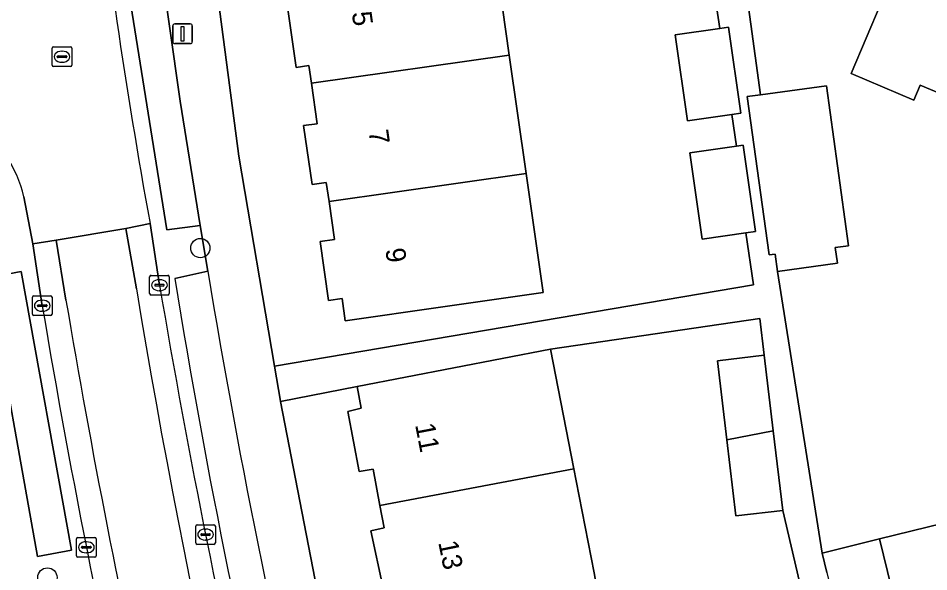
# Model space of a CAD drawing. Extents: x 162073 to 163043, y 381818 to 382561.
# Drawn here: x 162471.64 to 162517.92, y 382441.19 to 382469.34 of the extents above; entities that cross this region are included whole.
import ezdxf

# ---------------------------------------------------------------- set-up
doc = ezdxf.new("R2010")
doc.units = 0
for name, color, linetype in [('IMGEO_Boom', 7, 'Continuous'), ('IMGEO_Erf', 7, 'Continuous'), ('IMGEO_Fietspad_gesloten', 7, 'Continuous'), ('IMGEO_Kolk', 7, 'Continuous'), ('IMGEO_Lichtmast', 7, 'Continuous'), ('IMGEO_Pand', 7, 'Continuous'), ('IMGEO_Pand_nummerreeks', 7, 'Continuous'), ('IMGEO_Parkeervlak_open', 7, 'Continuous'), ('IMGEO_Rijbaan_lokaal_open', 7, 'Continuous'), ('IMGEO_Rioolput', 7, 'Continuous'), ('IMGEO_Voetpad_open', 7, 'Continuous')]:
    doc.layers.add(name, color=color, linetype=linetype)

msp = doc.modelspace()

# ---------------------------------------------------------------- linework, layer by layer
at = {"layer": 'IMGEO_Boom'}
for centre in [(162480.9, 382457.654), (162473.127, 382440.908)]:
    msp.add_circle(centre, 0.489, dxfattribs=at)
at = {"layer": 'IMGEO_Erf'}
for points in [[(162479.372, 382488.893), (162482.853, 382462.333), (162484.672, 382451.644), (162509.008, 382455.786), (162508.618, 382458.428), (162506.394, 382458.114), (162505.774, 382462.493), (162508.142, 382462.828), (162507.913, 382464.443), (162505.649, 382464.123), (162505.03, 382468.502), (162507.292, 382468.822), (162507.053, 382470.512)], [(162508.107, 382474.631), (162509.368, 382465.445), (162512.727, 382465.906), (162513.844, 382457.77), (162513.167, 382457.677), (162513.276, 382456.884), (162510.228, 382456.466), (162512.494, 382442.149), (162515.42, 382442.864), (162520.267, 382444.049)], [(162495.76, 382473.373), (162496.601, 382467.46), (162497.456, 382461.44), (162498.317, 382455.386), (162493.216, 382454.661), (162488.265, 382453.957), (162488.104, 382455.085), (162487.413, 382454.987), (162486.987, 382457.985), (162487.713, 382458.088), (162487.438, 382460.022), (162487.302, 382460.981), (162486.574, 382460.877), (162486.148, 382463.877), (162486.839, 382463.975), (162486.546, 382466.038), (162486.419, 382466.932), (162485.767, 382466.839), (162485.345, 382469.807)], [(162526.962, 382470.776), (162536.214, 382466.853), (162545.458, 382462.933), (162544.778, 382461.328), (162545.416, 382461.057), (162544.064, 382457.868), (162543.471, 382458.119), (162539.438, 382448.608), (162536.492, 382449.857), (162539.383, 382456.674), (162538.978, 382456.846), (162533.041, 382459.363), (162527.152, 382461.86), (162525.471, 382457.865), (162522.077, 382459.304), (162523.766, 382463.272), (162523.294, 382463.472), (162519.902, 382464.91), (162517.475, 382465.939), (162517.154, 382465.181), (162513.979, 382466.527), (162515.504, 382470.123)], [(162509.508, 382436.486), (162508.69, 382440.07), (162511.35, 382440.677), (162510.496, 382444.316), (162508.115, 382444.032), (162507.654, 382447.908), (162507.176, 382451.925), (162509.556, 382452.208), (162509.333, 382454.078), (162498.696, 382452.511), (162499.879, 382446.434), (162500, 382445.814), (162500.91, 382441.14), (162500.965, 382440.853), (162501.021, 382440.567)], [(162490.185, 382440.365), (162489.567, 382443.277), (162490.247, 382443.424), (162490.029, 382444.567), (162489.679, 382446.405), (162488.969, 382446.288), (162488.391, 382449.35), (162489.081, 382449.507), (162488.875, 382450.607), (162484.978, 382449.852), (162487.161, 382438.591)]]:
    msp.add_lwpolyline(points, dxfattribs=at)
at = {"layer": 'IMGEO_Fietspad_gesloten'}
for points in [[(162478.823, 382455.767), (162478.345, 382458.898), (162477.114, 382458.653), (162477.649, 382455.588)], [(162474.069, 382455.011), (162473.573, 382458.052), (162472.383, 382457.868), (162472.865, 382454.723)]]:
    msp.add_lwpolyline(points, dxfattribs=at)
for centre, radius, start, end in [((162879.668, 382521.72), 407.422, 189.34153, 202.81359), ((162943.06, 382534.978), 470.946, 189.68292, 192.89954), ((162907.131, 382527.984), 439.167, 189.56478, 195.66698), ((162903.346, 382526.998), 436.506, 189.53075, 193.07246)]:
    msp.add_arc(centre, radius, start, end, dxfattribs=at)
at = {"layer": 'IMGEO_Kolk'}
for p, q in [((162478.322, 382455.341), (162478.322, 382456.193)), ((162478.397, 382456.267), (162479.249, 382456.267)), ((162478.81, 382456.047), (162478.835, 382456.047)), ((162479.323, 382456.193), (162479.323, 382455.341)), ((162478.581, 382455.761), (162478.581, 382455.773)), ((162479.019, 382455.724), (162478.621, 382455.724)), ((162478.624, 382455.81), (162479.022, 382455.81)), ((162478.833, 382455.487), (162478.808, 382455.487)), ((162479.065, 382455.773), (162479.065, 382455.761)), ((162472.364, 382454.297), (162472.364, 382455.149)), ((162472.439, 382455.223), (162473.291, 382455.223)), ((162472.852, 382455.003), (162472.877, 382455.003)), ((162473.365, 382455.149), (162473.365, 382454.297)), ((162479.249, 382455.267), (162478.397, 382455.267)), ((162472.623, 382454.717), (162472.623, 382454.729)), ((162473.061, 382454.68), (162472.663, 382454.68)), ((162472.666, 382454.766), (162473.064, 382454.766)), ((162472.875, 382454.443), (162472.85, 382454.443)), ((162473.107, 382454.729), (162473.107, 382454.717)), ((162473.291, 382454.223), (162472.439, 382454.223)), ((162480.664, 382442.663), (162480.664, 382443.515)), ((162480.739, 382443.589), (162481.591, 382443.589)), ((162481.152, 382443.369), (162481.177, 382443.369)), ((162481.665, 382443.515), (162481.665, 382442.663)), ((162474.682, 382442.94), (162475.534, 382442.94)), ((162480.923, 382443.083), (162480.923, 382443.095)), ((162481.361, 382443.046), (162480.963, 382443.046)), ((162480.966, 382443.132), (162481.364, 382443.132)), ((162481.407, 382443.095), (162481.407, 382443.083)), ((162474.607, 382442.014), (162474.607, 382442.866)), ((162474.866, 382442.434), (162474.866, 382442.446)), ((162474.909, 382442.483), (162475.307, 382442.483)), ((162475.095, 382442.72), (162475.12, 382442.72)), ((162475.35, 382442.446), (162475.35, 382442.434)), ((162475.608, 382442.866), (162475.608, 382442.014)), ((162481.591, 382442.589), (162480.739, 382442.589)), ((162481.175, 382442.809), (162481.15, 382442.809)), ((162475.304, 382442.397), (162474.906, 382442.397)), ((162475.118, 382442.16), (162475.093, 382442.16)), ((162475.534, 382441.94), (162474.682, 382441.94))]:
    msp.add_line(p, q, dxfattribs=at)
for points in [[(162478.322, 382455.341), (162478.322, 382456.193)], [(162478.397, 382456.267), (162479.249, 382456.267)], [(162479.323, 382456.193), (162479.323, 382455.341)], [(162472.364, 382454.297), (162472.364, 382455.149)], [(162472.439, 382455.223), (162473.291, 382455.223)], [(162473.365, 382455.149), (162473.365, 382454.297)], [(162479.249, 382455.267), (162478.397, 382455.267)], [(162473.291, 382454.223), (162472.439, 382454.223)], [(162480.664, 382442.663), (162480.664, 382443.515)], [(162480.739, 382443.589), (162481.591, 382443.589)], [(162481.665, 382443.515), (162481.665, 382442.663)], [(162474.682, 382442.94), (162475.534, 382442.94)], [(162474.607, 382442.014), (162474.607, 382442.866)], [(162475.608, 382442.866), (162475.608, 382442.014)], [(162481.591, 382442.589), (162480.739, 382442.589)], [(162475.534, 382441.94), (162474.682, 382441.94)]]:
    msp.add_lwpolyline(points, dxfattribs=at)
for centre, radius, start, end in [((162478.399, 382456.191), 0.0765, 91.552, 178.448), ((162478.399, 382456.191), 0.0765, 91.552, 178.448), ((162479.247, 382456.191), 0.0765, 1.552, 88.448), ((162479.247, 382456.191), 0.0765, 1.552, 88.448), ((162478.621, 382455.77), 0.0403, 85.8775, 175.7526), ((162478.618, 382455.76), 0.0366, 178.938, 274.7102), ((162479.022, 382455.767), 0.043, 264.8664, 352.4533), ((162479.026, 382455.772), 0.0386, 1.7309, 96.639), ((162472.441, 382455.147), 0.0765, 91.552, 178.448), ((162472.441, 382455.147), 0.0765, 91.552, 178.448), ((162473.289, 382455.147), 0.0765, 1.552, 88.448), ((162473.289, 382455.147), 0.0765, 1.552, 88.448), ((162478.399, 382455.343), 0.0765, 181.552, 268.448), ((162478.399, 382455.343), 0.0765, 181.552, 268.448), ((162479.247, 382455.343), 0.0765, 271.552, 358.448), ((162479.247, 382455.343), 0.0765, 271.552, 358.448), ((162472.663, 382454.726), 0.0403, 85.8775, 175.7526), ((162472.66, 382454.716), 0.0366, 178.938, 274.7102), ((162473.064, 382454.723), 0.043, 264.8664, 352.4533), ((162473.068, 382454.728), 0.0386, 1.7309, 96.639), ((162472.441, 382454.299), 0.0765, 181.552, 268.448), ((162472.441, 382454.299), 0.0765, 181.552, 268.448), ((162473.289, 382454.299), 0.0765, 271.552, 358.448), ((162473.289, 382454.299), 0.0765, 271.552, 358.448), ((162480.741, 382443.513), 0.0765, 91.552, 178.448), ((162480.741, 382443.513), 0.0765, 91.552, 178.448), ((162481.589, 382443.513), 0.0765, 1.552, 88.448), ((162481.589, 382443.513), 0.0765, 1.552, 88.448), ((162474.684, 382442.864), 0.0765, 91.552, 178.448), ((162474.684, 382442.864), 0.0765, 91.552, 178.448), ((162475.532, 382442.864), 0.0765, 1.552, 88.448), ((162475.532, 382442.864), 0.0765, 1.552, 88.448), ((162480.963, 382443.092), 0.0403, 85.8775, 175.7526), ((162480.96, 382443.082), 0.0366, 178.938, 274.7102), ((162481.364, 382443.089), 0.043, 264.8664, 352.4533), ((162481.368, 382443.094), 0.0386, 1.7309, 96.639), ((162474.906, 382442.443), 0.0403, 85.8775, 175.7526), ((162474.903, 382442.433), 0.0366, 178.938, 274.7102), ((162475.307, 382442.44), 0.043, 264.8664, 352.4533), ((162475.311, 382442.445), 0.0386, 1.7309, 96.639), ((162480.741, 382442.665), 0.0765, 181.552, 268.448), ((162480.741, 382442.665), 0.0765, 181.552, 268.448), ((162481.589, 382442.665), 0.0765, 271.552, 358.448), ((162481.589, 382442.665), 0.0765, 271.552, 358.448), ((162474.684, 382442.016), 0.0765, 181.552, 268.448), ((162474.684, 382442.016), 0.0765, 181.552, 268.448), ((162475.532, 382442.016), 0.0765, 271.552, 358.448), ((162475.532, 382442.016), 0.0765, 271.552, 358.448)]:
    msp.add_arc(centre, radius, start, end, dxfattribs=at)
for centre, major_axis, ratio, start_param, end_param in [((162478.809, 382455.767), (-0.387, 0.002), 0.722429, 4.712389, 7.853982), ((162478.834, 382455.767), (-0.39, 0.002), 0.717154, 1.570796, 4.712389), ((162472.851, 382454.723), (-0.387, 0.002), 0.722429, 4.712389, 7.853982), ((162472.876, 382454.723), (-0.39, 0.002), 0.717154, 1.570796, 4.712389), ((162481.151, 382443.089), (-0.387, 0.002), 0.722429, 4.712389, 7.853982), ((162481.176, 382443.089), (-0.39, 0.002), 0.717154, 1.570796, 4.712389), ((162475.094, 382442.44), (-0.387, 0.002), 0.722429, 4.712389, 7.853982), ((162475.119, 382442.44), (-0.39, 0.002), 0.717154, 1.570796, 4.712389)]:
    msp.add_ellipse(centre, major_axis=major_axis, ratio=ratio, start_param=start_param, end_param=end_param, dxfattribs=at)
at = {"layer": 'IMGEO_Lichtmast'}
for p, q in [((162479.499, 382468.148), (162479.499, 382468.948)), ((162479.499, 382468.948), (162479.499, 382468.148)), ((162479.599, 382469.048), (162480.389, 382469.048)), ((162480.389, 382469.048), (162479.599, 382469.048)), ((162480.489, 382468.948), (162480.489, 382468.148)), ((162480.489, 382468.148), (162480.489, 382468.948)), ((162480.389, 382468.048), (162479.599, 382468.048)), ((162479.599, 382468.048), (162480.389, 382468.048))]:
    msp.add_line(p, q, dxfattribs=at)
msp.add_lwpolyline([(162479.919, 382468.923), (162480.069, 382468.923), (162480.069, 382468.173), (162479.919, 382468.173), (162479.919, 382468.923)], dxfattribs=at)
for centre, start, end in [((162479.599, 382468.948), 90, 180), ((162479.599, 382468.948), 90, 180), ((162480.389, 382468.948), 0, 90), ((162480.389, 382468.948), 360, 90), ((162479.599, 382468.148), 180, 270), ((162479.599, 382468.148), 180, 270), ((162480.389, 382468.148), 270, 0), ((162480.389, 382468.148), 270, 0)]:
    msp.add_arc(centre, 0.1, start, end, dxfattribs=at)
at = {"layer": 'IMGEO_Pand'}
for points in [[(162526.962, 382470.776), (162528.109, 382473.481), (162523.506, 382475.432), (162522.33, 382472.659), (162517.456, 382474.726), (162515.504, 382470.123), (162513.979, 382466.527), (162517.154, 382465.181), (162517.475, 382465.939), (162519.902, 382464.91), (162523.294, 382463.472), (162523.766, 382463.272)], [(162486.546, 382466.038), (162496.601, 382467.46), (162495.76, 382473.373), (162485.723, 382471.954), (162486.015, 382469.902), (162485.345, 382469.807), (162485.767, 382466.839), (162486.419, 382466.932)], [(162507.748, 382468.887), (162507.292, 382468.822), (162505.03, 382468.502), (162505.649, 382464.123), (162507.913, 382464.443), (162508.367, 382464.507)], [(162486.546, 382466.038), (162486.839, 382463.975), (162486.148, 382463.877), (162486.574, 382460.877), (162487.302, 382460.981), (162487.438, 382460.022), (162497.456, 382461.44), (162496.601, 382467.46)], [(162509.368, 382465.445), (162508.697, 382465.353), (162509.802, 382457.303), (162510.108, 382457.345), (162510.228, 382456.466), (162513.276, 382456.884), (162513.167, 382457.677), (162513.844, 382457.77), (162512.727, 382465.906)], [(162508.492, 382462.878), (162508.142, 382462.828), (162505.774, 382462.493), (162506.394, 382458.114), (162508.618, 382458.428), (162509.111, 382458.498)], [(162487.438, 382460.022), (162487.713, 382458.088), (162486.987, 382457.985), (162487.413, 382454.987), (162488.104, 382455.085), (162488.265, 382453.957), (162493.216, 382454.661), (162498.317, 382455.386), (162497.456, 382461.44)], [(162490.029, 382444.567), (162499.879, 382446.434), (162498.696, 382452.511), (162493.784, 382451.559), (162488.875, 382450.607), (162489.081, 382449.507), (162488.391, 382449.35), (162488.969, 382446.288), (162489.679, 382446.405)], [(162510.015, 382448.355), (162509.556, 382452.208), (162507.176, 382451.925), (162507.654, 382447.908)], [(162510.015, 382448.355), (162507.654, 382447.908), (162508.115, 382444.032), (162510.496, 382444.316)], [(162500.91, 382441.14), (162500, 382445.814), (162499.879, 382446.434), (162490.029, 382444.567), (162490.247, 382443.424), (162489.567, 382443.277), (162490.185, 382440.365), (162490.806, 382440.532), (162491.298, 382438.362), (162500, 382440.335), (162501.021, 382440.567), (162500.965, 382440.853)], [(162515.42, 382442.864), (162516.84, 382437.056), (162519.767, 382437.772), (162520.267, 382444.049)], [(162513.913, 382436.341), (162516.84, 382437.056), (162515.42, 382442.864), (162512.494, 382442.149), (162512.735, 382441.162)]]:
    msp.add_lwpolyline(points, close=True, dxfattribs=at)
at = {"layer": 'IMGEO_Parkeervlak_open'}
for points in [[(162476.181, 382479.584), (162477.362, 382470.026), (162479.199, 382458.577), (162480.896, 382458.797), (162479.87, 382465.121), (162478.807, 382472.653), (162477.858, 382480.613)], [(162481.28, 382456.471), (162479.597, 382456.106)]]:
    msp.add_lwpolyline(points, dxfattribs=at)
msp.add_lwpolyline([(162472.626, 382441.979), (162474.352, 382442.289), (162471.802, 382456.455), (162470.076, 382456.144)], close=True, dxfattribs=at)
for centre, radius, start, end in [((162881.817, 382522.864), 406.002, 189.41174, 193.67269), ((162857.774, 382517.586), 383.142, 189.23374, 193.76178)]:
    msp.add_arc(centre, radius, start, end, dxfattribs=at)
at = {"layer": 'IMGEO_Rijbaan_lokaal_open'}
for points in [[(162471.931, 382460.253), (162472.383, 382457.868), (162473.573, 382458.052), (162477.114, 382458.653), (162478.345, 382458.898)], [(162477.649, 382455.588), (162477.114, 382458.653), (162473.573, 382458.052), (162474.069, 382455.011)]]:
    msp.add_lwpolyline(points, dxfattribs=at)
for centre, radius, start, end in [((162770.878, 382512.108), 297.333, 186.28999, 190.30906), ((162465.96, 382458.894), 6.124, 12.8212, 97.6244), ((162879.668, 382521.72), 407.422, 189.34153, 202.81359), ((162907.131, 382527.984), 439.167, 189.56478, 195.66698)]:
    msp.add_arc(centre, radius, start, end, dxfattribs=at)
at = {"layer": 'IMGEO_Rioolput'}
for p, q in [((162473.443, 382467.882), (162474.295, 382467.882)), ((162473.368, 382466.956), (162473.368, 382467.808)), ((162473.67, 382467.425), (162474.068, 382467.425)), ((162473.856, 382467.662), (162473.881, 382467.662)), ((162474.369, 382467.808), (162474.369, 382466.956)), ((162473.627, 382467.376), (162473.627, 382467.388)), ((162474.065, 382467.339), (162473.667, 382467.339)), ((162473.879, 382467.102), (162473.854, 382467.102)), ((162474.111, 382467.388), (162474.111, 382467.376)), ((162474.295, 382466.882), (162473.443, 382466.882))]:
    msp.add_line(p, q, dxfattribs=at)
for points in [[(162473.443, 382467.882), (162474.295, 382467.882)], [(162473.368, 382466.956), (162473.368, 382467.808)], [(162474.369, 382467.808), (162474.369, 382466.956)], [(162474.295, 382466.882), (162473.443, 382466.882)]]:
    msp.add_lwpolyline(points, dxfattribs=at)
for centre, radius, start, end in [((162473.445, 382467.806), 0.0765, 91.552, 178.448), ((162473.445, 382467.806), 0.0765, 91.552, 178.448), ((162474.293, 382467.806), 0.0765, 1.552, 88.448), ((162474.293, 382467.806), 0.0765, 1.552, 88.448), ((162473.667, 382467.385), 0.0403, 85.8775, 175.7526), ((162474.072, 382467.387), 0.0386, 1.7309, 96.639), ((162473.445, 382466.958), 0.0765, 181.552, 268.448), ((162473.445, 382466.958), 0.0765, 181.552, 268.448), ((162473.664, 382467.375), 0.0366, 178.938, 274.7102), ((162474.068, 382467.382), 0.043, 264.8664, 352.4533), ((162474.293, 382466.958), 0.0765, 271.552, 358.448), ((162474.293, 382466.958), 0.0765, 271.552, 358.448)]:
    msp.add_arc(centre, radius, start, end, dxfattribs=at)
for centre, major_axis, ratio, start_param, end_param in [((162473.855, 382467.382), (-0.387, 0.002), 0.722429, 4.712389, 7.853982), ((162473.88, 382467.382), (-0.39, 0.002), 0.717154, 1.570796, 4.712389)]:
    msp.add_ellipse(centre, major_axis=major_axis, ratio=ratio, start_param=start_param, end_param=end_param, dxfattribs=at)
at = {"layer": 'IMGEO_Voetpad_open'}
for points in [[(162510.86, 382363.498), (162505.69, 382375.717), (162500, 382391.35), (162496.28, 382402.621), (162494.881, 382407.482), (162490.255, 382424.862), (162487.161, 382438.591), (162484.978, 382449.852), (162484.973, 382449.878), (162484.672, 382451.644), (162482.853, 382462.333), (162479.372, 382488.893), (162492.214, 382499.445), (162483.778, 382503.442)], [(162477.858, 382480.613), (162478.807, 382472.653), (162479.87, 382465.121), (162480.896, 382458.797), (162481.28, 382456.471)], [(162479.597, 382456.106), (162481.28, 382456.471), (162480.896, 382458.797), (162479.199, 382458.577), (162477.362, 382470.026), (162476.181, 382479.584)], [(162512.735, 382441.162), (162512.494, 382442.149), (162510.228, 382456.466), (162510.108, 382457.345), (162509.802, 382457.303), (162508.697, 382465.353), (162509.368, 382465.445), (162508.107, 382474.631)], [(162507.053, 382470.512), (162507.292, 382468.822), (162507.748, 382468.887), (162508.367, 382464.507), (162507.913, 382464.443), (162508.142, 382462.828), (162508.492, 382462.878), (162509.111, 382458.498), (162508.618, 382458.428), (162509.008, 382455.786), (162484.672, 382451.644), (162484.973, 382449.878), (162484.978, 382449.852), (162488.875, 382450.607), (162493.784, 382451.559), (162498.696, 382452.511), (162509.333, 382454.078), (162509.556, 382452.208), (162510.015, 382448.355), (162510.496, 382444.316), (162511.35, 382440.677)], [(162472.865, 382454.723), (162472.383, 382457.868), (162471.931, 382460.253)], [(162478.345, 382458.898), (162478.823, 382455.767)]]:
    msp.add_lwpolyline(points, dxfattribs=at)
msp.add_lwpolyline([(162474.352, 382442.289), (162472.626, 382441.979), (162470.076, 382456.144), (162471.802, 382456.455)], close=True, dxfattribs=at)
for centre, radius, start, end in [((162770.878, 382512.108), 297.333, 186.28999, 190.30906), ((162465.96, 382458.894), 6.124, 12.8212, 97.6244), ((162881.817, 382522.864), 406.002, 189.41174, 193.67269), ((162857.774, 382517.586), 383.142, 189.23374, 193.76178), ((162943.06, 382534.978), 470.946, 189.68292, 192.89954), ((162903.346, 382526.998), 436.506, 189.53075, 193.07246)]:
    msp.add_arc(centre, radius, start, end, dxfattribs=at)

# ---------------------------------------------------------------- texts
at = {"layer": 'IMGEO_Pand_nummerreeks'}
for s, rotation, p in [('5', 278.0509, (162488.595, 382469.623)), ('7', 278.0509, (162489.446, 382463.607)), ('9', 278.0509, (162490.297, 382457.59)), ('11', 280.8185, (162491.811, 382448.67)), ('13', 281.5589, (162492.986, 382442.69))]:
    msp.add_text(s, height=1, rotation=rotation, dxfattribs=at).set_placement(p)

doc.saveas('drawing.dxf')
